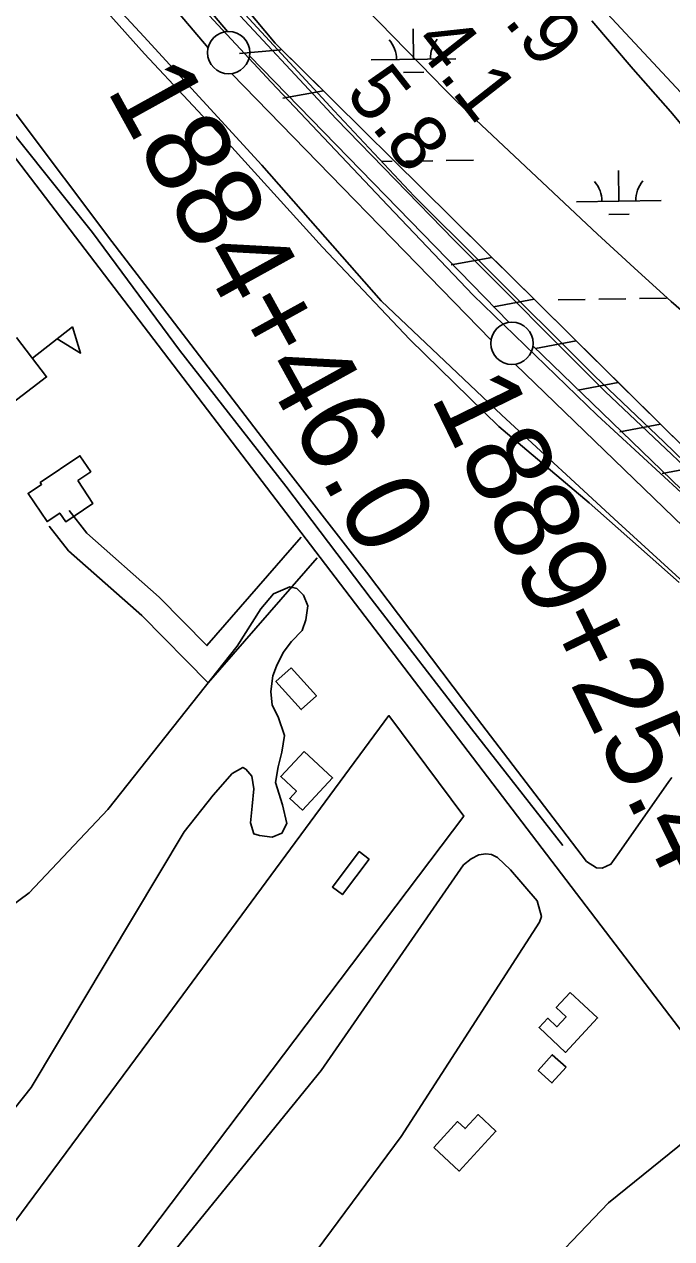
# Model space of a CAD drawing. Extents: x 3767014 to 3805179, y 361544 to 387384.
# Drawn here: x 3776776 to 3777541, y 382515 to 383949 of the extents above; entities that cross this region are included whole.
import ezdxf

# ---------------------------------------------------------------- set-up
doc = ezdxf.new("R2010")
doc.units = 0
for name, color, linetype in [('V-BLDG-OTLN', 7, 'Continuous'), ('V-FLOD-BASE', 7, 'Continuous'), ('V-LEVE-TOET', 7, 'Continuous'), ('V-RIVR-EDGE', 7, 'Continuous'), ('V-RIVR-RANG', 7, 'Continuous'), ('V-ROAD-CNTR', 7, 'Continuous'), ('V-RRAP-FSHR', 7, 'Continuous'), ('V-SITE-VEGE', 7, 'Continuous'), ('V-SURV-IDEN', 7, 'Continuous'), ('V-SURV-LINE', 7, 'Continuous'), ('V-TOPO-MINR', 7, 'Continuous'), ('V-TOPO-SHOR', 7, 'Continuous'), ('V-WETL-SWMP', 7, 'Continuous')]:
    doc.layers.add(name, color=color, linetype=linetype)

msp = doc.modelspace()

# ---------------------------------------------------------------- linework, layer by layer
at = {"layer": 'V-BLDG-OTLN'}
msp.add_line((3776785.811, 383554.336), (3776833.191, 383591.147), dxfattribs=at)
for points in [[(3776833.191, 383591.147), (3776842.476, 383560.37), (3776814.947, 383576.974)], [(3776839.17, 383409.718), (3776857.243, 383382.938), (3776824.993, 383361.17), (3776818.022, 383371.502), (3776802.998, 383361.363), (3776780.586, 383394.569), (3776796.426, 383405.26), (3776794.947, 383407.451), (3776841.848, 383439.105), (3776854.636, 383420.159)], [(3777091.254, 383188.649), (3777121.196, 383155.584), (3777103.407, 383139.474), (3777073.465, 383172.539)], [(3777106.933, 383090.046), (3777140.377, 383058.804), (3777104.766, 383020.686), (3777089.845, 383034.623), (3777097.611, 383042.934), (3777079.087, 383060.239)], [(3777183.668, 382962.99), (3777151.971, 382921.008), (3777140.242, 382929.864), (3777171.939, 382971.845)], [(3777421.359, 382805.339), (3777453.539, 382775.317), (3777415.694, 382734.753), (3777384.339, 382764.004), (3777394.681, 382775.09), (3777405.548, 382764.952), (3777416.417, 382776.599), (3777404.729, 382787.511)], [(3777416.294, 382717.191), (3777399.56, 382698.726), (3777383.36, 382713.408), (3777400.092, 382731.871)], [(3777259.855, 382622.541), (3777288.144, 382652.931), (3777297.006, 382644.682), (3777312.376, 382661.193), (3777333.463, 382641.565), (3777289.799, 382594.669)]]:
    msp.add_lwpolyline(points, close=True, dxfattribs=at)
msp.add_lwpolyline([(3776767.021, 383578.733), (3776802.416, 383532.156), (3776710.578, 383462.364)], dxfattribs=at)
at = {"layer": 'V-FLOD-BASE'}
msp.add_lwpolyline([(3775937.333, 385214.584), (3775994.605, 385137.485), (3776072.775, 385048.112), (3776178.116, 384919.348), (3776307.486, 384767.302), (3776410.947, 384647.74), (3776505.008, 384538.998), (3776618.543, 384402.861), (3776734.945, 384267.922), (3776880.222, 384095.352), (3776968.501, 383987.094), (3777067.724, 383880.162), (3777205.649, 383734.601), (3777306.585, 383628.85), (3777453.109, 383486.887), (3777577.261, 383372.848), (3777725.478, 383233.219), (3777884.87, 383080.492), (3778040.195, 382929.433), (3778055.46, 382912.939)], dxfattribs=at)
at = {"layer": 'V-LEVE-TOET'}
for points in [[(3778250.643, 382759.624), (3778145.759, 382859.539), (3778097.149, 382904.364), (3778080.063, 382918.624), (3778064.267, 382932.227), (3777948.815, 383043.517), (3777778.188, 383213.378), (3777627.559, 383359.319), (3777462.353, 383514.84), (3777284.081, 383693.815), (3777144.463, 383837.042), (3777009.432, 383982.073), (3776900.155, 384104.426), (3776770.729, 384259.935), (3776630.773, 384424.51), (3776502.622, 384572.538), (3776386.199, 384708.629), (3776267.407, 384848.723), (3776139.229, 384998.481), (3776021.579, 385139.17), (3775958.368, 385214.876)], [(3776800.942, 384059.618), (3776917.198, 383933.912), (3777056.954, 383782.03), (3777197.989, 383622.088), (3777340.366, 383486.983), (3777477.99, 383360.462), (3777641.365, 383211.261), (3777790.195, 383069.332), (3777927.911, 382937.04), (3778011.109, 382858.134), (3778016.915, 382847.329), (3778035.705, 382826.849), (3778091.825, 382781.568), (3778221.152, 382668.764), (3778314.358, 382577.321)]]:
    msp.add_lwpolyline(points, dxfattribs=at)
at = {"layer": 'V-RIVR-EDGE'}
msp.add_spline([(3776564.722, 385223.299), (3776600.731, 385181.098), (3776661.2, 385105.736), (3776715.203, 385032.007), (3776816.784, 384902.358), (3776846.605, 384861.038), (3776857.883, 384843.218), (3776882.888, 384816.468), (3776915.962, 384782.419), (3776954.66, 384732.99), (3776978.836, 384698.155), (3777017.529, 384647.108), (3777120.713, 384511.794), (3777150.55, 384476.944), (3777181.198, 384442.901), (3777207.8, 384408.06), (3777254.587, 384359.42), (3777285.235, 384325.377), (3777306.975, 384286.503), (3777352.136, 384234.632), (3777398.919, 384184.375), (3777453.759, 384121.966), (3777499.732, 384071.711), (3777554.576, 384010.92), (3777589.252, 383970.397), (3777621.507, 383932.306), (3777678.778, 383871.509), (3777722.335, 383825.304), (3777756.204, 383785.592), (3777794.915, 383741.824), (3777871.521, 383651.056), (3777927.937, 383571.66), (3777966.622, 383517.378), (3777996.431, 383471.207), (3778029.475, 383425.027), (3778067.358, 383373.174), (3778126.177, 383284.876), (3778156.015, 383250.026), (3778180.211, 383223.278), (3778202.787, 383195.725), (3778212.458, 383181.952), (3778217.257, 383160.105), (3778222.842, 383129.359), (3778231.692, 383110.736), (3778252.643, 383079.952), (3778272.805, 383057.257), (3778301.832, 383021.601), (3778314.725, 383002.968), (3778332.478, 382986.749), (3778341.366, 382983.492), (3778349.453, 382983.472), (3778360.791, 382989.914), (3778364.028, 382990.715), (3778372.922, 382989.884), (3778380.996, 382984.203), (3778411.652, 382953.395), (3778438.266, 382923.406), (3778460.048, 382901.516), (3778499.574, 382860.173), (3778541.506, 382810.736), (3778575.377, 382771.833), (3778604.389, 382730.515), (3778631.764, 382681.114), (3778646.24, 382647.92)], degree=3, dxfattribs=at)
at = {"layer": 'V-ROAD-CNTR'}
for points in [[(3775684.469, 385214.457), (3776649.742, 383941.706), (3777712.873, 382550.421)], [(3777103.26, 383342.844), (3776991.81, 383214.948), (3776935.406, 383272.211), (3776850.066, 383347.668), (3776828.994, 383374.486)], [(3777121.993, 383318.678), (3776993.156, 383170.83), (3776914.76, 383250.421), (3776828.156, 383326.994), (3776805.404, 383355.952)]]:
    msp.add_lwpolyline(points, dxfattribs=at)
at = {"layer": 'V-RRAP-FSHR'}
for p, q in [((3777079.055, 383918.462), (3777030.409, 383914.213)), ((3777129.531, 383869.893), (3777081.494, 383861.125)), ((3777328.701, 383673.095), (3777280.663, 383664.328)), ((3777378.493, 383623.896), (3777330.456, 383615.128)), ((3777428.285, 383574.697), (3777380.248, 383565.929)), ((3777478.078, 383525.497), (3777430.041, 383516.73)), ((3777527.87, 383476.298), (3777479.833, 383467.531)), ((3777577.882, 383427.323), (3777529.951, 383417.995))]:
    msp.add_line(p, q, dxfattribs=at)
for points in [[(3782184.756, 379271.949), (3781634.784, 379600.702), (3781303.145, 379780.78), (3781133.821, 379909.411), (3780890.404, 380113.256), (3780565.67, 380378.863), (3780204.676, 380695.617), (3779970.329, 380928.932), (3779684.372, 381135.741), (3779561.421, 381256.633), (3779323.818, 381551.992), (3779094.739, 381872.997), (3778954.725, 382074.421), (3778782.34, 382292.407), (3778544.366, 382515.056), (3778048.414, 382973.145), (3777558.565, 383445.969), (3777072.653, 383926.093), (3776661.747, 384415.936), (3776254.152, 384895.528), (3775977.183, 385214.815)], [(3777068.879, 384385.699), (3778804.838, 382525.57), (3779492.47, 381669.823), (3779587.876, 381548.643), (3779796.903, 381343.309), (3779998.867, 381129.354), (3780179.181, 380943.203), (3780223.637, 380900.07), (3780597.798, 380548.597), (3780675.78, 380460.512), (3780749.105, 380378.076), (3780977.321, 380170.04), (3781125.621, 380046.136), (3781247.143, 379955.707), (3781372.841, 379865.857), (3781588.295, 379714.948), (3781871.171, 379550.27), (3782261.845, 379357.404), (3782506.653, 379202.456), (3782967.84, 378875.243), (3783363.457, 378614.539), (3783723.393, 378389.37)], [(3777079.738, 383919.092), (3777072.653, 383926.093), (3777034.067, 383972.091)], [(3777129.531, 383869.893), (3777079.738, 383919.093)], [(3777134.651, 383864.833), (3777129.53, 383869.893)], [(3777328.701, 383673.095), (3777278.907, 383722.295)], [(3777378.493, 383623.896), (3777328.7, 383673.096)], [(3777478.078, 383525.497), (3777428.285, 383574.697), (3777378.492, 383623.897)], [(3777527.87, 383476.298), (3777478.077, 383525.498)], [(3777577.882, 383427.323), (3777558.565, 383445.969), (3777527.87, 383476.299)]]:
    msp.add_lwpolyline(points, dxfattribs=at)
at = {"layer": 'V-SITE-VEGE'}
for points in [[(3776831.373, 384010.642), (3776918.22, 383913.753), (3777021.163, 383803.585), (3777128.355, 383685.25), (3777231.869, 383576.268), (3777337.047, 383473.786), (3777443.792, 383383.684), (3777550.016, 383289.453)], [(3777541.298, 383059.254), (3777537.843, 383054.495), (3777479.153, 382970.602), (3777469.368, 382956.916), (3777458.853, 382952.041), (3777452.373, 382952.529), (3777440.487, 382959.99), (3777406.24, 383004.755), (3777295.091, 383150.095), (3777180.311, 383301.852), (3777071.607, 383441.345), (3776948.443, 383602.384), (3776879.362, 383691.904), (3776766.363, 383842.512)], [(3776741.685, 382893.46), (3776781.617, 382922.947), (3776874.708, 383021.374), (3777027.483, 383214.241), (3777055.639, 383258.547), (3777070.368, 383276.092), (3777089.857, 383284.481), (3777097.971, 383282.302), (3777106.178, 383274.351), (3777110.992, 383261.73), (3777108.94, 383245.538), (3777104.525, 383232.773), (3777092.032, 383219.879), (3777081.847, 383207.019), (3777074.026, 383190.738), (3777069.592, 383179.126), (3777067.577, 383160.626), (3777068.986, 383144.488), (3777076.127, 383130.75), (3777083.398, 383108.934), (3777080.246, 383089.261), (3777075.904, 383071.878), (3777072.734, 383053.362), (3777081.231, 383026.949), (3777086.193, 383005.097), (3777080.606, 382993.464), (3777069.139, 382988.668), (3777054.101, 382990.738), (3777047.142, 382992.936), (3777043.478, 383005.574), (3777045.477, 383025.229), (3777047.455, 383046.036), (3777044.912, 383061.001), (3777037.86, 383068.97), (3777034.36, 383071.223), (3777021.777, 383064.098), (3776999.1, 383038.346), (3776965.154, 382995.103), (3776784.093, 382693.291), (3776539.633, 382385.861)], [(3776591.622, 382033.098), (3776844.748, 382373.426), (3776876.65, 382405.848), (3777126.877, 382713.369), (3777295.024, 382956.111), (3777304.145, 382963.178), (3777313.304, 382967.942), (3777321.365, 382969.222), (3777328.306, 382968.178), (3777335.283, 382964.827), (3777350.522, 382950.061), (3777382.262, 382913.627), (3777387.171, 382895.238), (3777384.972, 382888.277), (3777221.607, 382635.226), (3777030.6, 382378.27), (3776884.633, 382184.432), (3776687.468, 381921.574)], [(3777372.18, 382458.758), (3777466.427, 382557.205), (3777558.747, 382631.382), (3777577.066, 382640.905), (3777581.68, 382640.981), (3777585.178, 382638.726), (3777619.3, 382597.713), (3777681.846, 382510.978)]]:
    msp.add_lwpolyline(points, dxfattribs=at)
msp.add_lwpolyline([(3776803.514, 382363.024), (3776332.236, 381726.684), (3776218.705, 381577.162), (3776211.062, 381576.197), (3776197.996, 381582.232), (3776183.322, 381598.778), (3776173.43, 381614.054), (3776162.895, 381632.834), (3776155.236, 381647.158), (3776131.938, 381683.76), (3776131.928, 381692.042), (3776325.273, 381952.826), (3776636.608, 382361.865), (3776945.844, 382778.494), (3777206.882, 383132.355), (3777295.325, 383013.713)], close=True, dxfattribs=at)
at = {"layer": 'V-SURV-LINE'}
for points in [[(3775973.068, 385167.784), (3777016.111, 383940.016)], [(3776993.251, 383920.589), (3775950.206, 385148.358)], [(3777042.3, 383911.251), (3777349.165, 383596.608)], [(3777327.683, 383575.668), (3777020.817, 383890.311)], [(3777377.157, 383568.76), (3778114.52, 382856.998)], [(3778093.693, 382835.405), (3777356.329, 383547.168)]]:
    msp.add_lwpolyline(points, dxfattribs=at)
for centre in [(3777017.612, 383915.081), (3777352.37, 383571.838)]:
    msp.add_circle(centre, 25, dxfattribs=at)
at = {"layer": 'V-TOPO-MINR'}
msp.add_lwpolyline([(3777036.49, 384114.005), (3777259.111, 383885.577), (3777271.61, 383872.92), (3777284.218, 383860.373), (3777296.99, 383847.994), (3777309.871, 383835.726), (3777453.331, 383700.877), (3777496.647, 383660.865), (3777540.416, 383621.363), (3777584.864, 383582.627), (3777629.766, 383544.402), (3777674.307, 383505.815), (3777717.916, 383466.237), (3777760.129, 383425.172), (3777801.41, 383383.115), (3777922.903, 383254.971), (3777940.978, 383235.743), (3777958.943, 383216.412), (3777976.743, 383196.929), (3777994.432, 383177.344), (3778493.58, 382619.94), (3778493.58, 382619.94)], dxfattribs=at)
at = {"layer": 'V-TOPO-SHOR'}
msp.add_lwpolyline([(3776620.865, 384002.02), (3776724.191, 383867.735), (3776856.831, 383702.728), (3776959.643, 383563.728), (3777085.153, 383403.314), (3777186.107, 383270.169), (3777304.444, 383116.705), (3777412.534, 382978.964)], dxfattribs=at)
at = {"layer": 'V-WETL-SWMP'}
for p, q in [((3777142.368, 383846.354), (3777037.265, 383960.117)), ((3777446.662, 383952.672), (3777495.68, 383895.463)), ((3777235.959, 383907.17), (3777235.459, 383943.166)), ((3777185.964, 383906.475), (3777285.955, 383907.864)), ((3777495.68, 383895.463), (3777539.648, 383845.577)), ((3777224.175, 383891.574), (3777248.173, 383891.907)), ((3777236.875, 383745.697), (3777142.368, 383846.354)), ((3777539.648, 383845.577), (3777587.432, 383788.349)), ((3777198.502, 383786.567), (3777210.786, 383786.738)), ((3777226.784, 383786.96), (3777258.781, 383787.404)), ((3777274.78, 383787.626), (3777306.776, 383788.071)), ((3777478.781, 383739.713), (3777478.281, 383775.71)), ((3777317.207, 383665.593), (3777236.875, 383745.697)), ((3777428.786, 383739.019), (3777528.776, 383740.408)), ((3777466.996, 383724.117), (3777490.994, 383724.451)), ((3777450.306, 383533.227), (3777317.207, 383665.593)), ((3777406.983, 383623.273), (3777438.98, 383623.717)), ((3777454.979, 383623.94), (3777486.975, 383624.384)), ((3777502.974, 383624.606), (3777534.971, 383625.051)), ((3777531.756, 383455.473), (3777450.306, 383533.227)), ((3777569.842, 383419.115), (3777531.756, 383455.473))]:
    msp.add_line(p, q, dxfattribs=at)
for centre, start, end in [((3777180.715, 383906.877), 0.024037, 41.567696), ((3777291.19, 383908.412), 140.024034, 181.567693), ((3777423.537, 383739.421), 0.024037, 41.567696), ((3777534.012, 383740.955), 140.024034, 181.567693)]:
    msp.add_arc(centre, 35.246, start, end, dxfattribs=at)

# ---------------------------------------------------------------- texts
at = {"layer": 'V-RIVR-RANG'}
for s, p in [('3.9', (3777311.165, 383990.817)), ('4.1', (3777234.254, 383926.839)), ('5.8', (3777154.252, 383866.806))]:
    msp.add_text(s, height=67, rotation=308.098326, dxfattribs=at).set_placement(p)
at = {"layer": 'V-SURV-IDEN'}
for s, rotation, p in [('1884+46.0', 298.909371, (3776872.56, 383871.709)), ('1889+25.4', 296.008563, (3777255.511, 383508.946))]:
    msp.add_text(s, height=100, rotation=rotation, dxfattribs=at).set_placement(p)

doc.saveas('drawing.dxf')
